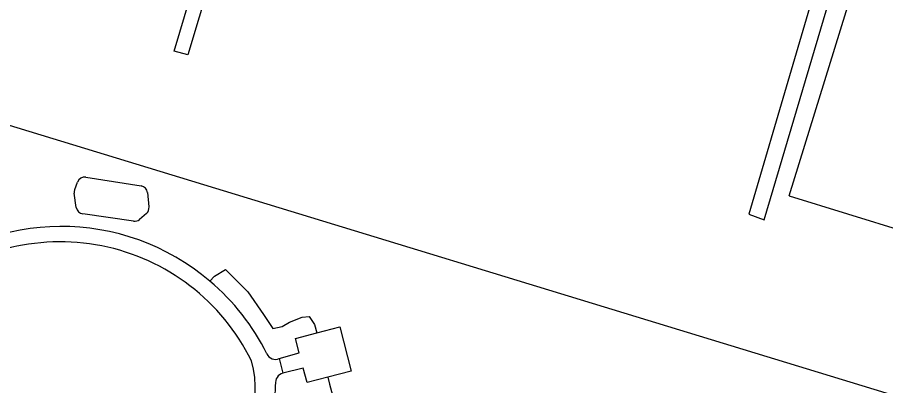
# Model space of a CAD drawing. Extents: x 194485 to 197793, y 468269 to 470822.
# Drawn here: x 197453.2 to 197567.1, y 468685 to 468733.3 of the extents above; entities that cross this region are included whole.
import ezdxf

# ---------------------------------------------------------------- set-up
doc = ezdxf.new("R2010")
doc.units = 0
for name, color, linetype in [('BGT grensvlak begroeid terreindeel', 7, 'Continuous'), ('BGT grensvlak begroeid terreindeel LR', 7, 'Continuous'), ('BGT grensvlak onbegroeid terreindeel', 7, 'Continuous'), ('BGT grensvlak wegdeel', 7, 'Continuous'), ('BGT lijnelement scheiding hek', 7, 'Continuous')]:
    doc.layers.add(name, color=color, linetype=linetype)

msp = doc.modelspace()

# ---------------------------------------------------------------- linework, layer by layer
at = {"layer": 'BGT grensvlak begroeid terreindeel'}
for p, q in [((197554.4, 468709.89), (197565.65, 468746.15)), ((197594.66, 468675.56), (197390.49, 468737.93)), ((197554.4, 468709.89), (197621.9, 468688.97))]:
    msp.add_line(p, q, dxfattribs=at)
for points in [[(197486.28, 468768.23), (197487.42, 468767.91), (197475.55, 468728.34), (197473.76, 468728.84), (197485.44, 468768.2)], [(197560.2, 468745.3), (197549.12, 468707.48), (197551.13, 468706.74), (197562.45, 468744.95), (197561.27, 468745.42)]]:
    msp.add_lwpolyline(points, dxfattribs=at)
at = {"layer": 'BGT grensvlak begroeid terreindeel LR'}
for points in [[(197478.42, 468698.7), (197479.03, 468699.34), (197480.49, 468700.2), (197483.4, 468697.29), (197485.45, 468694.32), (197486.7, 468692.46), (197487.89, 468692.73), (197488.89, 468693.32), (197490.54, 468693.98), (197491.47, 468694.05), (197492.13, 468692.99), (197492.44, 468691.9)], [(197493.88, 468686.08), (197494.11, 468685.19), (197494.51, 468683.73), (197493.98, 468682.67), (197492.72, 468682.34), (197491.14, 468682.08), (197489.81, 468682.08), (197488.69, 468682.08), (197486.69, 468682.03)]]:
    msp.add_lwpolyline(points, dxfattribs=at)
at = {"layer": 'BGT grensvlak onbegroeid terreindeel'}
for p, q in [((197462.15, 468712.32), (197469.4, 468711.17)), ((197460.7, 468710.7), (197461.05, 468711.67)), ((197460.91, 468708.35), (197460.64, 468710.22)), ((197470.24, 468710.29), (197470.44, 468708.42)), ((197468.41, 468706.54), (197461.76, 468707.49)), ((197470.1, 468707.56), (197469.2, 468706.78))]:
    msp.add_line(p, q, dxfattribs=at)
for centre, radius, start, end in [((197461.99, 468711.33), 1, 81.0355, 159.9961), ((197469.25, 468710.18), 0.998, 6.0668, 81.064), ((197461.64, 468710.36), 1.01, 160.0893, 187.8059), ((197461.9, 468708.48), 1, 187.9081, 261.8898), ((197469.45, 468708.31), 1, 310.946, 6.2078), ((197468.55, 468707.53), 0.999, 261.8376, 310.9259)]:
    msp.add_arc(centre, radius, start, end, dxfattribs=at)
at = {"layer": 'BGT grensvlak wegdeel'}
for p, q in [((197492.44, 468691.9), (197495.47, 468692.68)), ((197495.47, 468692.68), (197496.97, 468686.88)), ((197489.65, 468691.18), (197492.44, 468691.9)), ((197490.15, 468689.27), (197489.65, 468691.18)), ((197487.52, 468688.53), (197490.15, 468689.27)), ((197487.52, 468688.53), (197488, 468686.62)), ((197490.66, 468687.29), (197488, 468686.62)), ((197491.17, 468685.37), (197490.66, 468687.29)), ((197496.97, 468686.88), (197493.88, 468686.08)), ((197493.88, 468686.08), (197491.17, 468685.37))]:
    msp.add_line(p, q, dxfattribs=at)
for centre, radius, start, end in [((197458.91, 468675.68), 30.17, 49.7031, 130.8545), ((197458.81, 468675.89), 27.95, 26.2541, 131.3378), ((197458.9, 468675.68), 30.18, 26.5112, 49.6945), ((197487.02, 468689.64), 1.22, 203.4269, 293.9177), ((197470.92, 468684.62), 13.46, 300.2433, 15.638), ((197488.35, 468685.35), 1.32, 105.4619, 188.6244), ((197470.91, 468685.42), 16.14, 347.8879, 359.0362)]:
    msp.add_arc(centre, radius, start, end, dxfattribs=at)
at = {"layer": 'BGT lijnelement scheiding hek'}
for q in [(197565.65, 468746.15), (197621.9, 468688.97)]:
    msp.add_line((197554.4, 468709.89), q, dxfattribs=at)

doc.saveas('drawing.dxf')
